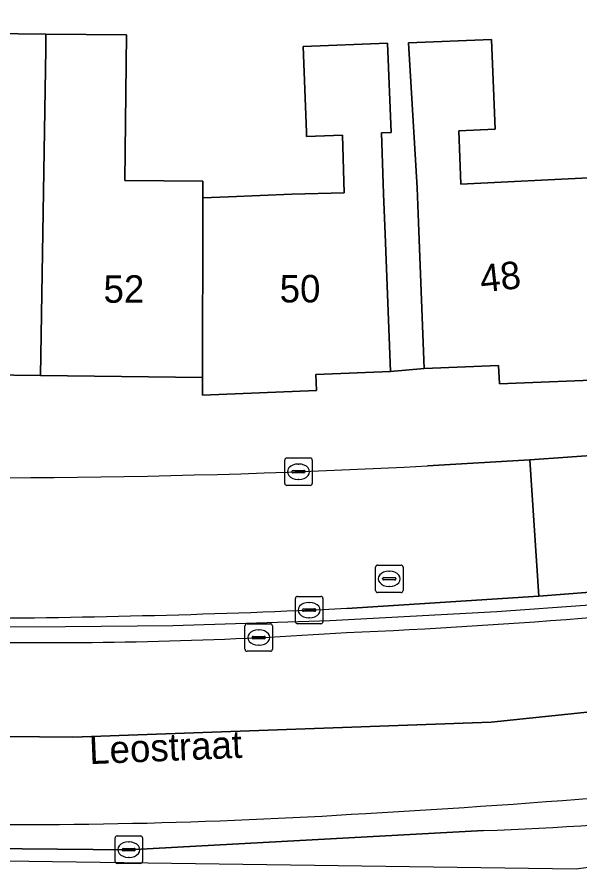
# Model space of a CAD drawing. Extents: x 161838 to 162344, y 381620 to 382160.
# Drawn here: x 162149.93 to 162170.43, y 381619.9 to 381650.93 of the extents above; entities that cross this region are included whole.
import ezdxf

# ---------------------------------------------------------------- set-up
doc = ezdxf.new("R2010")
doc.units = 0
for name, color, linetype in [('IMGEO_Berm_open', 7, 'Continuous'), ('IMGEO_Erf', 7, 'Continuous'), ('IMGEO_Hek', 7, 'Continuous'), ('IMGEO_Kolk', 7, 'Continuous'), ('IMGEO_Openbare_ruimte_label', 7, 'Continuous'), ('IMGEO_Pand', 7, 'Continuous'), ('IMGEO_Pand_nummerreeks', 7, 'Continuous'), ('IMGEO_Rijbaan_lokaal_open', 7, 'Continuous'), ('IMGEO_Rijbaan_regionaal_gesloten', 7, 'Continuous'), ('IMGEO_Rioolput', 7, 'Continuous'), ('IMGEO_Voetpad_open', 7, 'Continuous')]:
    doc.layers.add(name, color=color, linetype=linetype)

msp = doc.modelspace()

# ---------------------------------------------------------------- linework, layer by layer
at = {"layer": 'IMGEO_Berm_open'}
for points in [[(162177.896, 381630.597), (162171.735, 381630.057), (162168.935, 381629.843), (162161.938, 381629.394)], [(162057.067, 381623.989), (162063.349, 381623.412), (162068.187, 381622.967), (162074.337, 381622.567), (162075.85, 381622.469), (162090.138, 381621.864), (162100.02, 381621.534), (162114.837, 381621.198), (162126.197, 381620.966), (162134.53, 381620.776), (162153.994, 381620.605), (162156.441, 381620.733), (162166.914, 381621.301)]]:
    msp.add_lwpolyline(points, dxfattribs=at)
for centre, radius, start, end in [((162151.953, 381863.5), 235.198, 272.43023, 276.89611), ((162146.248, 381962.51), 333.485, 270.29048, 272.69663), ((162151.029, 381789.499), 161.353, 269.28923, 273.87258), ((162140.329, 382015.292), 393.997, 273.24446, 276.02937), ((162160.554, 381788.41), 167.23, 272.17954, 277.73852), ((162150.09, 381816.832), 195.309, 268.69218, 273.68076)]:
    msp.add_arc(centre, radius, start, end, dxfattribs=at)
at = {"layer": 'IMGEO_Erf'}
msp.add_lwpolyline([(162147.956, 381650.344), (162150.981, 381650.309), (162153.916, 381650.276), (162153.856, 381644.979), (162156.693, 381644.947), (162156.691, 381644.345), (162157.627, 381644.382), (162159.933, 381644.471), (162161.845, 381644.522), (162161.777, 381646.62), (162160.47, 381646.572), (162160.467, 381646.734), (162160.345, 381649.858), (162163.425, 381649.978), (162163.553, 381646.718), (162163.198, 381646.705), (162163.281, 381644.485), (162163.332, 381643.016), (162163.527, 381638.019), (162164.759, 381638.129), (162164.564, 381643.126), (162164.508, 381644.705), (162164.185, 381649.986), (162167.213, 381650.104), (162167.34, 381646.839), (162166.016, 381646.788), (162166.092, 381644.841), (162170.99, 381645.089)], dxfattribs=at)
at = {"layer": 'IMGEO_Hek'}
msp.add_lwpolyline([(162241.823, 381643.497), (162233.545, 381641.12), (162229.612, 381640.011), (162225.666, 381638.966), (162220.873, 381637.787), (162217.165, 381636.942), (162213.136, 381635.998), (162208.014, 381634.881), (162199.733, 381633.272), (162194.605, 381632.38), (162187.696, 381631.333), (162181.837, 381630.583), (162175.425, 381629.906), (162170.79, 381629.51), (162167.399, 381629.27), (162161.318, 381628.942), (162155.604, 381628.756), (162151.691, 381628.719), (162146.625, 381628.693), (162143.587, 381628.688), (162139.006, 381628.698), (162137.794, 381628.704)], dxfattribs=at)
at = {"layer": 'IMGEO_Kolk'}
for p, q in [((162159.68, 381633.943), (162159.68, 381634.795)), ((162159.755, 381634.869), (162160.607, 381634.869)), ((162160.681, 381634.795), (162160.681, 381633.943)), ((162160.168, 381634.649), (162160.193, 381634.649)), ((162159.939, 381634.363), (162159.939, 381634.375)), ((162160.377, 381634.326), (162159.979, 381634.326)), ((162159.982, 381634.412), (162160.38, 381634.412)), ((162160.423, 381634.375), (162160.423, 381634.363)), ((162160.607, 381633.869), (162159.755, 381633.869)), ((162160.191, 381634.089), (162160.166, 381634.089)), ((162160.144, 381629.83), (162160.996, 381629.83)), ((162160.069, 381628.904), (162160.069, 381629.756)), ((162160.557, 381629.61), (162160.582, 381629.61)), ((162161.07, 381629.756), (162161.07, 381628.904)), ((162160.328, 381629.324), (162160.328, 381629.336)), ((162160.766, 381629.287), (162160.368, 381629.287)), ((162160.371, 381629.373), (162160.769, 381629.373)), ((162160.812, 381629.336), (162160.812, 381629.324)), ((162160.58, 381629.05), (162160.555, 381629.05)), ((162158.231, 381627.904), (162158.231, 381628.756)), ((162158.306, 381628.83), (162159.158, 381628.83)), ((162158.719, 381628.61), (162158.744, 381628.61)), ((162159.232, 381628.756), (162159.232, 381627.904)), ((162160.996, 381628.83), (162160.144, 381628.83)), ((162158.49, 381628.324), (162158.49, 381628.336)), ((162158.928, 381628.287), (162158.53, 381628.287)), ((162158.533, 381628.373), (162158.931, 381628.373)), ((162158.974, 381628.336), (162158.974, 381628.324)), ((162158.742, 381628.05), (162158.717, 381628.05)), ((162159.158, 381627.83), (162158.306, 381627.83)), ((162153.572, 381621.106), (162154.424, 381621.106)), ((162153.497, 381620.18), (162153.497, 381621.032)), ((162153.985, 381620.886), (162154.01, 381620.886)), ((162154.498, 381621.032), (162154.498, 381620.18)), ((162153.756, 381620.6), (162153.756, 381620.612)), ((162154.194, 381620.563), (162153.796, 381620.563)), ((162153.799, 381620.649), (162154.197, 381620.649)), ((162154.24, 381620.612), (162154.24, 381620.6)), ((162154.008, 381620.326), (162153.983, 381620.326)), ((162154.424, 381620.106), (162153.572, 381620.106))]:
    msp.add_line(p, q, dxfattribs=at)
for points in [[(162159.68, 381633.943), (162159.68, 381634.795)], [(162159.755, 381634.869), (162160.607, 381634.869)], [(162160.681, 381634.795), (162160.681, 381633.943)], [(162160.607, 381633.869), (162159.755, 381633.869)], [(162160.144, 381629.83), (162160.996, 381629.83)], [(162160.069, 381628.904), (162160.069, 381629.756)], [(162161.07, 381629.756), (162161.07, 381628.904)], [(162158.231, 381627.904), (162158.231, 381628.756)], [(162158.306, 381628.83), (162159.158, 381628.83)], [(162159.232, 381628.756), (162159.232, 381627.904)], [(162160.996, 381628.83), (162160.144, 381628.83)], [(162159.158, 381627.83), (162158.306, 381627.83)], [(162153.572, 381621.106), (162154.424, 381621.106)], [(162153.497, 381620.18), (162153.497, 381621.032)], [(162154.498, 381621.032), (162154.498, 381620.18)], [(162154.424, 381620.106), (162153.572, 381620.106)]]:
    msp.add_lwpolyline(points, dxfattribs=at)
for centre, radius, start, end in [((162159.757, 381634.793), 0.0765, 91.552, 178.448), ((162159.757, 381634.793), 0.0765, 91.552, 178.448), ((162160.605, 381634.793), 0.0765, 1.552, 88.448), ((162160.605, 381634.793), 0.0765, 1.552, 88.448), ((162159.979, 381634.372), 0.0403, 85.8775, 175.7526), ((162159.976, 381634.362), 0.0366, 178.938, 274.7102), ((162160.38, 381634.369), 0.043, 264.8664, 352.4533), ((162160.384, 381634.374), 0.0386, 1.7309, 96.639), ((162159.757, 381633.945), 0.0765, 181.552, 268.448), ((162159.757, 381633.945), 0.0765, 181.552, 268.448), ((162160.605, 381633.945), 0.0765, 271.552, 358.448), ((162160.605, 381633.945), 0.0765, 271.552, 358.448), ((162160.146, 381629.754), 0.0765, 91.552, 178.448), ((162160.146, 381629.754), 0.0765, 91.552, 178.448), ((162160.994, 381629.754), 0.0765, 1.552, 88.448), ((162160.994, 381629.754), 0.0765, 1.552, 88.448), ((162160.368, 381629.333), 0.0403, 85.8775, 175.7526), ((162160.365, 381629.323), 0.0366, 178.938, 274.7102), ((162160.769, 381629.33), 0.043, 264.8664, 352.4533), ((162160.773, 381629.335), 0.0386, 1.7309, 96.639), ((162160.146, 381628.906), 0.0765, 181.552, 268.448), ((162160.146, 381628.906), 0.0765, 181.552, 268.448), ((162160.994, 381628.906), 0.0765, 271.552, 358.448), ((162160.994, 381628.906), 0.0765, 271.552, 358.448), ((162158.308, 381628.754), 0.0765, 91.552, 178.448), ((162158.308, 381628.754), 0.0765, 91.552, 178.448), ((162159.156, 381628.754), 0.0765, 1.552, 88.448), ((162159.156, 381628.754), 0.0765, 1.552, 88.448), ((162158.53, 381628.333), 0.0403, 85.8775, 175.7526), ((162158.527, 381628.323), 0.0366, 178.938, 274.7102), ((162158.931, 381628.33), 0.043, 264.8664, 352.4533), ((162158.935, 381628.335), 0.0386, 1.7309, 96.639), ((162158.308, 381627.906), 0.0765, 181.552, 268.448), ((162158.308, 381627.906), 0.0765, 181.552, 268.448), ((162159.156, 381627.906), 0.0765, 271.552, 358.448), ((162159.156, 381627.906), 0.0765, 271.552, 358.448), ((162153.574, 381621.03), 0.0765, 91.552, 178.448), ((162153.574, 381621.03), 0.0765, 91.552, 178.448), ((162154.422, 381621.03), 0.0765, 1.552, 88.448), ((162154.422, 381621.03), 0.0765, 1.552, 88.448), ((162153.796, 381620.609), 0.0403, 85.8775, 175.7526), ((162153.793, 381620.599), 0.0366, 178.938, 274.7102), ((162154.197, 381620.606), 0.043, 264.8664, 352.4533), ((162154.201, 381620.611), 0.0386, 1.7309, 96.639), ((162153.574, 381620.182), 0.0765, 181.552, 268.448), ((162153.574, 381620.182), 0.0765, 181.552, 268.448), ((162154.422, 381620.182), 0.0765, 271.552, 358.448), ((162154.422, 381620.182), 0.0765, 271.552, 358.448)]:
    msp.add_arc(centre, radius, start, end, dxfattribs=at)
for centre, major_axis, ratio, start_param, end_param in [((162160.167, 381634.369), (-0.387, 0.002), 0.722429, 4.712389, 7.853982), ((162160.192, 381634.369), (-0.39, 0.002), 0.717154, 1.570796, 4.712389), ((162160.556, 381629.33), (-0.387, 0.002), 0.722429, 4.712389, 7.853982), ((162160.581, 381629.33), (-0.39, 0.002), 0.717154, 1.570796, 4.712389), ((162158.718, 381628.33), (-0.387, 0.002), 0.722429, 4.712389, 7.853982), ((162158.743, 381628.33), (-0.39, 0.002), 0.717154, 1.570796, 4.712389), ((162153.984, 381620.606), (-0.387, 0.002), 0.722429, 4.712389, 7.853982), ((162154.009, 381620.606), (-0.39, 0.002), 0.717154, 1.570796, 4.712389)]:
    msp.add_ellipse(centre, major_axis=major_axis, ratio=ratio, start_param=start_param, end_param=end_param, dxfattribs=at)
at = {"layer": 'IMGEO_Pand'}
for points in [[(162150.972, 381649.753), (162150.981, 381650.309), (162147.956, 381650.344), (162147.895, 381644.984), (162145.037, 381645.017), (162145.029, 381644.333), (162145.025, 381643.96), (162144.955, 381637.94), (162150.778, 381637.873)], [(162156.69, 381643.846), (162156.691, 381644.345), (162156.693, 381644.947), (162153.856, 381644.979), (162153.916, 381650.276), (162150.981, 381650.309), (162150.972, 381649.753), (162150.778, 381637.873), (162156.685, 381637.805)], [(162163.281, 381644.485), (162163.198, 381646.705), (162163.553, 381646.718), (162163.425, 381649.978), (162160.345, 381649.858), (162160.467, 381646.734), (162160.47, 381646.572), (162161.777, 381646.62), (162161.845, 381644.522), (162159.933, 381644.471), (162157.627, 381644.382), (162156.691, 381644.345), (162156.69, 381643.846), (162156.685, 381637.805), (162156.685, 381637.16), (162160.835, 381637.322), (162160.812, 381637.913), (162163.527, 381638.019), (162163.332, 381643.016)], [(162170.99, 381645.089), (162166.092, 381644.841), (162166.016, 381646.788), (162167.34, 381646.839), (162167.213, 381650.104), (162164.185, 381649.986), (162164.508, 381644.705), (162164.564, 381643.126), (162164.759, 381638.129), (162167.471, 381638.234), (162167.497, 381637.575), (162171.763, 381637.741), (162171.735, 381638.445), (162171.046, 381644.594)]]:
    msp.add_lwpolyline(points, close=True, dxfattribs=at)
at = {"layer": 'IMGEO_Rijbaan_lokaal_open'}
msp.add_lwpolyline([(162161.938, 381629.394), (162168.935, 381629.843), (162168.608, 381634.796), (162164.882, 381634.579)], dxfattribs=at)
msp.add_lwpolyline([(162168.935, 381629.843), (162171.735, 381630.057), (162171.352, 381634.993), (162168.608, 381634.796)], close=True, dxfattribs=at)
for centre, radius, start, end in [((162148.33, 381951.653), 317.505, 268.07742, 272.98826), ((162146.248, 381962.51), 333.485, 270.29048, 272.69663)]:
    msp.add_arc(centre, radius, start, end, dxfattribs=at)
at = {"layer": 'IMGEO_Rijbaan_regionaal_gesloten'}
for points in [[(162114.157, 381628.746), (162105.124, 381628.816), (162089.317, 381629.313), (162079.706, 381629.703), (162074.823, 381630.031), (162066.237, 381630.607), (162065.762, 381627.224), (162074.598, 381626.568), (162101.225, 381625.613), (162133.688, 381624.885), (162151.965, 381624.703), (162167.196, 381625.249), (162193.384, 381627.978), (162217.254, 381632.709), (162234.44, 381637.075), (162251.353, 381642.169), (162267.176, 381648.082), (162286.544, 381657.725), (162299.911, 381665.73), (162311.76, 381673.667), (162310.287, 381676.584), (162309.574, 381676.189), (162291.311, 381664.585)], [(162296.107, 381659.834), (162313.323, 381670.573), (162311.76, 381673.667), (162299.911, 381665.73), (162286.544, 381657.725), (162267.176, 381648.082), (162251.353, 381642.169), (162234.44, 381637.075), (162217.254, 381632.709), (162193.384, 381627.978), (162167.196, 381625.249), (162151.965, 381624.703), (162133.688, 381624.885), (162101.225, 381625.613), (162074.598, 381626.568), (162065.762, 381627.224), (162065.33, 381624.15)], [(162166.914, 381621.301), (162156.441, 381620.733), (162153.994, 381620.605), (162134.53, 381620.776), (162126.197, 381620.966), (162114.837, 381621.198), (162100.02, 381621.534), (162090.138, 381621.864), (162075.85, 381622.469), (162074.337, 381622.567), (162068.187, 381622.967), (162063.349, 381623.412), (162063.24, 381621.454), (162063.65, 381621.399), (162170.29, 381619.903), (162214.084, 381625.981), (162255.949, 381637.267), (162286.839, 381649.945), (162318.167, 381662.803)]]:
    msp.add_lwpolyline(points, dxfattribs=at)
for centre, radius, start, end in [((162151.953, 381863.5), 235.198, 272.43023, 276.89611), ((162151.029, 381789.499), 161.353, 269.28923, 273.87258), ((162140.329, 382015.292), 393.997, 273.24446, 276.02937), ((162160.554, 381788.41), 167.23, 272.17954, 277.73852), ((162150.09, 381816.832), 195.309, 268.69218, 273.68076)]:
    msp.add_arc(centre, radius, start, end, dxfattribs=at)
at = {"layer": 'IMGEO_Rioolput'}
for p, q in [((162162.987, 381630.043), (162162.987, 381630.895)), ((162163.062, 381630.969), (162163.914, 381630.969)), ((162163.475, 381630.749), (162163.5, 381630.749)), ((162163.988, 381630.895), (162163.988, 381630.043)), ((162163.246, 381630.463), (162163.246, 381630.475)), ((162163.684, 381630.426), (162163.286, 381630.426)), ((162163.289, 381630.512), (162163.687, 381630.512)), ((162163.73, 381630.475), (162163.73, 381630.463)), ((162163.498, 381630.189), (162163.473, 381630.189)), ((162163.914, 381629.969), (162163.062, 381629.969))]:
    msp.add_line(p, q, dxfattribs=at)
for points in [[(162162.987, 381630.043), (162162.987, 381630.895)], [(162163.062, 381630.969), (162163.914, 381630.969)], [(162163.988, 381630.895), (162163.988, 381630.043)], [(162163.914, 381629.969), (162163.062, 381629.969)]]:
    msp.add_lwpolyline(points, dxfattribs=at)
for centre, radius, start, end in [((162163.064, 381630.893), 0.0765, 91.552, 178.448), ((162163.064, 381630.893), 0.0765, 91.552, 178.448), ((162163.912, 381630.893), 0.0765, 1.552, 88.448), ((162163.912, 381630.893), 0.0765, 1.552, 88.448), ((162163.286, 381630.472), 0.0403, 85.8775, 175.7526), ((162163.283, 381630.462), 0.0366, 178.938, 274.7102), ((162163.687, 381630.469), 0.043, 264.8664, 352.4533), ((162163.691, 381630.474), 0.0386, 1.7309, 96.639), ((162163.064, 381630.045), 0.0765, 181.552, 268.448), ((162163.064, 381630.045), 0.0765, 181.552, 268.448), ((162163.912, 381630.045), 0.0765, 271.552, 358.448), ((162163.912, 381630.045), 0.0765, 271.552, 358.448)]:
    msp.add_arc(centre, radius, start, end, dxfattribs=at)
for centre, major_axis, ratio, start_param, end_param in [((162163.474, 381630.469), (-0.387, 0.002), 0.722429, 4.712389, 7.853982), ((162163.499, 381630.469), (-0.39, 0.002), 0.717154, 1.570796, 4.712389)]:
    msp.add_ellipse(centre, major_axis=major_axis, ratio=ratio, start_param=start_param, end_param=end_param, dxfattribs=at)
at = {"layer": 'IMGEO_Voetpad_open'}
for points in [[(162171.763, 381637.741), (162167.497, 381637.575), (162167.471, 381638.234), (162164.759, 381638.129), (162163.527, 381638.019), (162160.812, 381637.913), (162160.835, 381637.322), (162156.685, 381637.16), (162156.685, 381637.805), (162150.778, 381637.873), (162144.955, 381637.94), (162144.947, 381637.348), (162140.637, 381637.398), (162140.644, 381637.945), (162137.885, 381637.977), (162134.574, 381637.814), (162131.222, 381637.892), (162127.918, 381638.016)], [(162164.882, 381634.579), (162168.608, 381634.796), (162171.352, 381634.993)]]:
    msp.add_lwpolyline(points, dxfattribs=at)
msp.add_arc((162148.33, 381951.653), 317.505, 268.07742, 272.98826, dxfattribs=at)

# ---------------------------------------------------------------- texts
at = {"layer": 'IMGEO_Openbare_ruimte_label'}
msp.add_text('Leostraat', height=1, rotation=2.4074, dxfattribs=at).set_placement((162152.572, 381623.718))
at = {"layer": 'IMGEO_Pand_nummerreeks'}
for s, rotation, p in [('48', 6.3189, (162166.844, 381640.895)), ('52', 0.0917, (162153.077, 381640.522)), ('50', 0.0917, (162159.494, 381640.533))]:
    msp.add_text(s, height=1, rotation=rotation, dxfattribs=at).set_placement(p)

doc.saveas('drawing.dxf')
